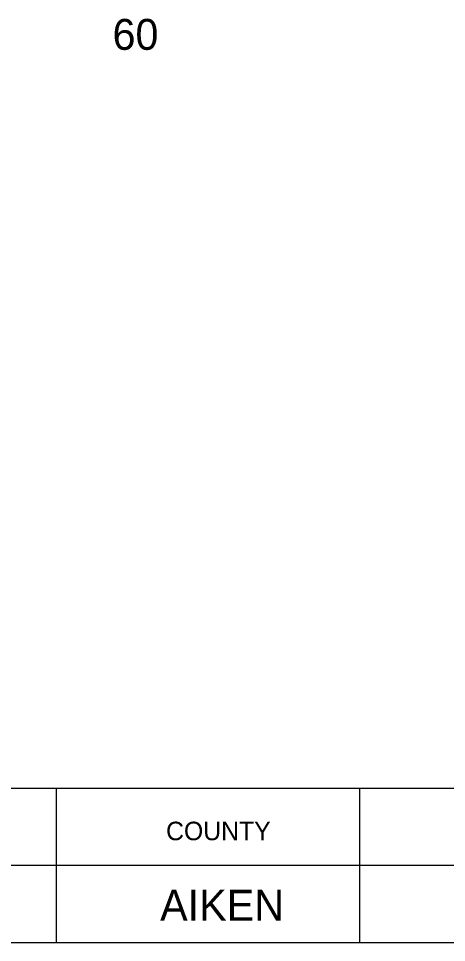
# Model space of a CAD drawing. Extents: x 1000 to 1162, y 999 to 8520.
# Drawn here: x 1138.48 to 1145.41, y 8230.05 to 8245.01 of the extents above; entities that cross this region are included whole.
import ezdxf

# ---------------------------------------------------------------- set-up
doc = ezdxf.new("R2010")
doc.units = 0
for name, color, linetype in [('Level 20', 7, 'Continuous'), ('Level 3', 7, 'Continuous'), ('Level 56', 7, 'Continuous')]:
    doc.layers.add(name, color=color, linetype=linetype)

msp = doc.modelspace()

# ---------------------------------------------------------------- linework, layer by layer
at = {"layer": 'Level 3'}
for p, q in [((1133.055, 8232.546), (1161.555, 8232.546)), ((1133.055, 8232.546), (1161.555, 8232.546)), ((1133.055, 8232.546), (1161.555, 8232.546)), ((1133.055, 8232.546), (1161.555, 8232.546)), ((1133.055, 8232.546), (1161.555, 8232.546)), ((1133.055, 8232.546), (1161.555, 8232.546)), ((1133.055, 8232.546), (1161.555, 8232.546)), ((1133.055, 8232.546), (1161.555, 8232.546)), ((1133.055, 8232.546), (1161.555, 8232.546)), ((1133.055, 8232.546), (1161.555, 8232.546)), ((1133.055, 8232.546), (1161.555, 8232.546)), ((1133.055, 8232.546), (1161.555, 8232.546)), ((1133.055, 8232.546), (1161.555, 8232.546)), ((1133.055, 8232.546), (1161.555, 8232.546)), ((1133.055, 8232.546), (1161.555, 8232.546)), ((1133.055, 8232.546), (1161.555, 8232.546)), ((1133.055, 8232.546), (1161.555, 8232.546)), ((1133.055, 8232.546), (1161.555, 8232.546)), ((1133.055, 8232.546), (1161.555, 8232.546)), ((1133.055, 8232.546), (1161.555, 8232.546)), ((1133.055, 8232.546), (1161.555, 8232.546)), ((1133.055, 8232.546), (1161.555, 8232.546)), ((1133.055, 8232.546), (1161.555, 8232.546)), ((1133.055, 8232.546), (1161.555, 8232.546)), ((1133.055, 8232.546), (1161.555, 8232.546)), ((1133.055, 8232.546), (1161.555, 8232.546)), ((1133.055, 8232.546), (1161.555, 8232.546)), ((1133.055, 8232.546), (1161.555, 8232.546)), ((1133.055, 8232.546), (1161.555, 8232.546)), ((1133.055, 8232.546), (1161.555, 8232.546)), ((1133.055, 8232.546), (1161.555, 8232.546)), ((1133.055, 8232.546), (1161.555, 8232.546)), ((1133.055, 8232.546), (1161.555, 8232.546)), ((1133.055, 8232.546), (1161.555, 8232.546)), ((1133.055, 8232.546), (1161.555, 8232.546)), ((1133.055, 8232.546), (1161.555, 8232.546)), ((1133.055, 8232.546), (1161.555, 8232.546)), ((1133.055, 8232.546), (1161.555, 8232.546)), ((1133.055, 8232.546), (1161.555, 8232.546)), ((1133.055, 8232.546), (1161.555, 8232.546)), ((1133.055, 8232.546), (1161.555, 8232.546)), ((1133.055, 8232.546), (1161.555, 8232.546)), ((1133.055, 8232.546), (1161.555, 8232.546)), ((1133.055, 8232.546), (1161.555, 8232.546)), ((1133.055, 8232.546), (1161.555, 8232.546)), ((1133.055, 8232.546), (1161.555, 8232.546)), ((1133.055, 8232.546), (1161.555, 8232.546)), ((1133.055, 8232.546), (1161.555, 8232.546)), ((1133.055, 8232.546), (1161.555, 8232.546)), ((1133.055, 8232.546), (1161.555, 8232.546)), ((1133.055, 8232.546), (1161.555, 8232.546)), ((1133.055, 8232.546), (1161.555, 8232.546)), ((1133.055, 8232.546), (1161.555, 8232.546)), ((1133.055, 8232.546), (1161.555, 8232.546)), ((1133.055, 8232.546), (1161.555, 8232.546)), ((1133.055, 8232.546), (1161.555, 8232.546)), ((1133.055, 8232.546), (1161.555, 8232.546)), ((1133.055, 8232.546), (1161.555, 8232.546)), ((1133.055, 8232.546), (1161.555, 8232.546)), ((1133.055, 8232.546), (1161.555, 8232.546)), ((1133.055, 8232.546), (1161.555, 8232.546)), ((1139.087, 8232.546), (1139.087, 8230.046)), ((1139.087, 8232.546), (1139.087, 8230.046)), ((1139.087, 8232.546), (1139.087, 8230.046)), ((1139.087, 8232.546), (1139.087, 8230.046)), ((1139.087, 8232.546), (1139.087, 8230.046)), ((1139.087, 8232.546), (1139.087, 8230.046)), ((1139.087, 8232.546), (1139.087, 8230.046)), ((1139.087, 8232.546), (1139.087, 8230.046)), ((1139.087, 8232.546), (1139.087, 8230.046)), ((1139.087, 8232.546), (1139.087, 8230.046)), ((1139.087, 8232.546), (1139.087, 8230.046)), ((1139.087, 8232.546), (1139.087, 8230.046)), ((1139.087, 8232.546), (1139.087, 8230.046)), ((1139.087, 8232.546), (1139.087, 8230.046)), ((1139.087, 8232.546), (1139.087, 8230.046)), ((1139.087, 8232.546), (1139.087, 8230.046)), ((1139.087, 8232.546), (1139.087, 8230.046)), ((1139.087, 8232.546), (1139.087, 8230.046)), ((1139.087, 8232.546), (1139.087, 8230.046)), ((1139.087, 8232.546), (1139.087, 8230.046)), ((1139.087, 8232.546), (1139.087, 8230.046)), ((1139.087, 8232.546), (1139.087, 8230.046)), ((1139.087, 8232.546), (1139.087, 8230.046)), ((1139.087, 8232.546), (1139.087, 8230.046)), ((1139.087, 8232.546), (1139.087, 8230.046)), ((1139.087, 8232.546), (1139.087, 8230.046)), ((1139.087, 8232.546), (1139.087, 8230.046)), ((1139.087, 8232.546), (1139.087, 8230.046)), ((1139.087, 8232.546), (1139.087, 8230.046)), ((1139.087, 8232.546), (1139.087, 8230.046)), ((1139.087, 8232.546), (1139.087, 8230.046)), ((1139.087, 8232.546), (1139.087, 8230.046)), ((1139.087, 8232.546), (1139.087, 8230.046)), ((1139.087, 8232.546), (1139.087, 8230.046)), ((1139.087, 8232.546), (1139.087, 8230.046)), ((1139.087, 8232.546), (1139.087, 8230.046)), ((1139.087, 8232.546), (1139.087, 8230.046)), ((1139.087, 8232.546), (1139.087, 8230.046)), ((1139.087, 8232.546), (1139.087, 8230.046)), ((1139.087, 8232.546), (1139.087, 8230.046)), ((1139.087, 8232.546), (1139.087, 8230.046)), ((1139.087, 8232.546), (1139.087, 8230.046)), ((1139.087, 8232.546), (1139.087, 8230.046)), ((1139.087, 8232.546), (1139.087, 8230.046)), ((1139.087, 8232.546), (1139.087, 8230.046)), ((1139.087, 8232.546), (1139.087, 8230.046)), ((1139.087, 8232.546), (1139.087, 8230.046)), ((1139.087, 8232.546), (1139.087, 8230.046)), ((1139.087, 8232.546), (1139.087, 8230.046)), ((1139.087, 8232.546), (1139.087, 8230.046)), ((1139.087, 8232.546), (1139.087, 8230.046)), ((1139.087, 8232.546), (1139.087, 8230.046)), ((1139.087, 8232.546), (1139.087, 8230.046)), ((1139.087, 8232.546), (1139.087, 8230.046)), ((1139.087, 8232.546), (1139.087, 8230.046)), ((1139.087, 8232.546), (1139.087, 8230.046)), ((1139.087, 8232.546), (1139.087, 8230.046)), ((1139.087, 8232.546), (1139.087, 8230.046)), ((1139.087, 8232.546), (1139.087, 8230.046)), ((1139.087, 8232.546), (1139.087, 8230.046)), ((1139.087, 8232.546), (1139.087, 8230.046)), ((1144, 8232.546), (1144, 8230.046)), ((1144, 8232.546), (1144, 8230.046)), ((1144, 8232.546), (1144, 8230.046)), ((1144, 8232.546), (1144, 8230.046)), ((1144, 8232.546), (1144, 8230.046)), ((1144, 8232.546), (1144, 8230.046)), ((1144, 8232.546), (1144, 8230.046)), ((1144, 8232.546), (1144, 8230.046)), ((1144, 8232.546), (1144, 8230.046)), ((1144, 8232.546), (1144, 8230.046)), ((1144, 8232.546), (1144, 8230.046)), ((1144, 8232.546), (1144, 8230.046)), ((1144, 8232.546), (1144, 8230.046)), ((1144, 8232.546), (1144, 8230.046)), ((1144, 8232.546), (1144, 8230.046)), ((1144, 8232.546), (1144, 8230.046)), ((1144, 8232.546), (1144, 8230.046)), ((1144, 8232.546), (1144, 8230.046)), ((1144, 8232.546), (1144, 8230.046)), ((1144, 8232.546), (1144, 8230.046)), ((1144, 8232.546), (1144, 8230.046)), ((1144, 8232.546), (1144, 8230.046)), ((1144, 8232.546), (1144, 8230.046)), ((1144, 8232.546), (1144, 8230.046)), ((1144, 8232.546), (1144, 8230.046)), ((1144, 8232.546), (1144, 8230.046)), ((1144, 8232.546), (1144, 8230.046)), ((1144, 8232.546), (1144, 8230.046)), ((1144, 8232.546), (1144, 8230.046)), ((1144, 8232.546), (1144, 8230.046)), ((1144, 8232.546), (1144, 8230.046)), ((1144, 8232.546), (1144, 8230.046)), ((1144, 8232.546), (1144, 8230.046)), ((1144, 8232.546), (1144, 8230.046)), ((1144, 8232.546), (1144, 8230.046)), ((1144, 8232.546), (1144, 8230.046)), ((1144, 8232.546), (1144, 8230.046)), ((1144, 8232.546), (1144, 8230.046)), ((1144, 8232.546), (1144, 8230.046)), ((1144, 8232.546), (1144, 8230.046)), ((1144, 8232.546), (1144, 8230.046)), ((1144, 8232.546), (1144, 8230.046)), ((1144, 8232.546), (1144, 8230.046)), ((1144, 8232.546), (1144, 8230.046)), ((1144, 8232.546), (1144, 8230.046)), ((1144, 8232.546), (1144, 8230.046)), ((1144, 8232.546), (1144, 8230.046)), ((1144, 8232.546), (1144, 8230.046)), ((1144, 8232.546), (1144, 8230.046)), ((1144, 8232.546), (1144, 8230.046)), ((1144, 8232.546), (1144, 8230.046)), ((1144, 8232.546), (1144, 8230.046)), ((1144, 8232.546), (1144, 8230.046)), ((1144, 8232.546), (1144, 8230.046)), ((1144, 8232.546), (1144, 8230.046)), ((1144, 8232.546), (1144, 8230.046)), ((1144, 8232.546), (1144, 8230.046)), ((1144, 8232.546), (1144, 8230.046)), ((1144, 8232.546), (1144, 8230.046)), ((1144, 8232.546), (1144, 8230.046)), ((1144, 8232.546), (1144, 8230.046)), ((1133.055, 8231.296), (1161.555, 8231.296)), ((1133.055, 8231.296), (1161.555, 8231.296)), ((1133.055, 8231.296), (1161.555, 8231.296)), ((1133.055, 8231.296), (1161.555, 8231.296)), ((1133.055, 8231.296), (1161.555, 8231.296)), ((1133.055, 8231.296), (1161.555, 8231.296)), ((1133.055, 8231.296), (1161.555, 8231.296)), ((1133.055, 8231.296), (1161.555, 8231.296)), ((1133.055, 8231.296), (1161.555, 8231.296)), ((1133.055, 8231.296), (1161.555, 8231.296)), ((1133.055, 8231.296), (1161.555, 8231.296)), ((1133.055, 8231.296), (1161.555, 8231.296)), ((1133.055, 8231.296), (1161.555, 8231.296)), ((1133.055, 8231.296), (1161.555, 8231.296)), ((1133.055, 8231.296), (1161.555, 8231.296)), ((1133.055, 8231.296), (1161.555, 8231.296)), ((1133.055, 8231.296), (1161.555, 8231.296)), ((1133.055, 8231.296), (1161.555, 8231.296)), ((1133.055, 8231.296), (1161.555, 8231.296)), ((1133.055, 8231.296), (1161.555, 8231.296)), ((1133.055, 8231.296), (1161.555, 8231.296)), ((1133.055, 8231.296), (1161.555, 8231.296)), ((1133.055, 8231.296), (1161.555, 8231.296)), ((1133.055, 8231.296), (1161.555, 8231.296)), ((1133.055, 8231.296), (1161.555, 8231.296)), ((1133.055, 8231.296), (1161.555, 8231.296)), ((1133.055, 8231.296), (1161.555, 8231.296)), ((1133.055, 8231.296), (1161.555, 8231.296)), ((1133.055, 8231.296), (1161.555, 8231.296)), ((1133.055, 8231.296), (1161.555, 8231.296)), ((1133.055, 8231.296), (1161.555, 8231.296)), ((1133.055, 8231.296), (1161.555, 8231.296)), ((1133.055, 8231.296), (1161.555, 8231.296)), ((1133.055, 8231.296), (1161.555, 8231.296)), ((1133.055, 8231.296), (1161.555, 8231.296)), ((1133.055, 8231.296), (1161.555, 8231.296)), ((1133.055, 8231.296), (1161.555, 8231.296)), ((1133.055, 8231.296), (1161.555, 8231.296)), ((1133.055, 8231.296), (1161.555, 8231.296)), ((1133.055, 8231.296), (1161.555, 8231.296)), ((1133.055, 8231.296), (1161.555, 8231.296)), ((1133.055, 8231.296), (1161.555, 8231.296)), ((1133.055, 8231.296), (1161.555, 8231.296)), ((1133.055, 8231.296), (1161.555, 8231.296)), ((1133.055, 8231.296), (1161.555, 8231.296)), ((1133.055, 8231.296), (1161.555, 8231.296)), ((1133.055, 8231.296), (1161.555, 8231.296)), ((1133.055, 8231.296), (1161.555, 8231.296)), ((1133.055, 8231.296), (1161.555, 8231.296)), ((1133.055, 8231.296), (1161.555, 8231.296)), ((1133.055, 8231.296), (1161.555, 8231.296)), ((1133.055, 8231.296), (1161.555, 8231.296)), ((1133.055, 8231.296), (1161.555, 8231.296)), ((1133.055, 8231.296), (1161.555, 8231.296)), ((1133.055, 8231.296), (1161.555, 8231.296)), ((1133.055, 8231.296), (1161.555, 8231.296)), ((1133.055, 8231.296), (1161.555, 8231.296)), ((1133.055, 8231.296), (1161.555, 8231.296)), ((1133.055, 8231.296), (1161.555, 8231.296)), ((1133.055, 8231.296), (1161.555, 8231.296)), ((1133.055, 8231.296), (1161.555, 8231.296)), ((1133.055, 8230.046), (1161.555, 8230.046)), ((1133.055, 8230.046), (1161.555, 8230.046)), ((1133.055, 8230.046), (1161.555, 8230.046)), ((1133.055, 8230.046), (1161.555, 8230.046)), ((1133.055, 8230.046), (1161.555, 8230.046)), ((1133.055, 8230.046), (1161.555, 8230.046)), ((1133.055, 8230.046), (1161.555, 8230.046)), ((1133.055, 8230.046), (1161.555, 8230.046)), ((1133.055, 8230.046), (1161.555, 8230.046)), ((1133.055, 8230.046), (1161.555, 8230.046)), ((1133.055, 8230.046), (1161.555, 8230.046)), ((1133.055, 8230.046), (1161.555, 8230.046)), ((1133.055, 8230.046), (1161.555, 8230.046)), ((1133.055, 8230.046), (1161.555, 8230.046)), ((1133.055, 8230.046), (1161.555, 8230.046)), ((1133.055, 8230.046), (1161.555, 8230.046)), ((1133.055, 8230.046), (1161.555, 8230.046)), ((1133.055, 8230.046), (1161.555, 8230.046)), ((1133.055, 8230.046), (1161.555, 8230.046)), ((1133.055, 8230.046), (1161.555, 8230.046)), ((1133.055, 8230.046), (1161.555, 8230.046)), ((1133.055, 8230.046), (1161.555, 8230.046)), ((1133.055, 8230.046), (1161.555, 8230.046)), ((1133.055, 8230.046), (1161.555, 8230.046)), ((1133.055, 8230.046), (1161.555, 8230.046)), ((1133.055, 8230.046), (1161.555, 8230.046)), ((1133.055, 8230.046), (1161.555, 8230.046)), ((1133.055, 8230.046), (1161.555, 8230.046)), ((1133.055, 8230.046), (1161.555, 8230.046)), ((1133.055, 8230.046), (1161.555, 8230.046)), ((1133.055, 8230.046), (1161.555, 8230.046)), ((1133.055, 8230.046), (1161.555, 8230.046)), ((1133.055, 8230.046), (1161.555, 8230.046)), ((1133.055, 8230.046), (1161.555, 8230.046)), ((1133.055, 8230.046), (1161.555, 8230.046)), ((1133.055, 8230.046), (1161.555, 8230.046)), ((1133.055, 8230.046), (1161.555, 8230.046)), ((1133.055, 8230.046), (1161.555, 8230.046)), ((1133.055, 8230.046), (1161.555, 8230.046)), ((1133.055, 8230.046), (1161.555, 8230.046)), ((1133.055, 8230.046), (1161.555, 8230.046)), ((1133.055, 8230.046), (1161.555, 8230.046)), ((1133.055, 8230.046), (1161.555, 8230.046)), ((1133.055, 8230.046), (1161.555, 8230.046)), ((1133.055, 8230.046), (1161.555, 8230.046)), ((1133.055, 8230.046), (1161.555, 8230.046)), ((1133.055, 8230.046), (1161.555, 8230.046)), ((1133.055, 8230.046), (1161.555, 8230.046)), ((1133.055, 8230.046), (1161.555, 8230.046)), ((1133.055, 8230.046), (1161.555, 8230.046)), ((1133.055, 8230.046), (1161.555, 8230.046)), ((1133.055, 8230.046), (1161.555, 8230.046)), ((1133.055, 8230.046), (1161.555, 8230.046)), ((1133.055, 8230.046), (1161.555, 8230.046)), ((1133.055, 8230.046), (1161.555, 8230.046)), ((1133.055, 8230.046), (1161.555, 8230.046)), ((1133.055, 8230.046), (1161.555, 8230.046)), ((1133.055, 8230.046), (1161.555, 8230.046)), ((1133.055, 8230.046), (1161.555, 8230.046)), ((1133.055, 8230.046), (1161.555, 8230.046)), ((1133.055, 8230.046), (1161.555, 8230.046))]:
    msp.add_line(p, q, dxfattribs=at)

# ---------------------------------------------------------------- texts
at = {"layer": 'Level 20'}
msp.add_text('AIKEN', height=0.5, dxfattribs=at).set_placement((1140.771, 8230.4))
at = {"layer": 'Level 3'}
msp.add_text('COUNTY', height=0.3, dxfattribs=at).set_placement((1140.867, 8231.702))
msp.add_text('COUNTY', height=0.3, dxfattribs=at).set_placement((1140.867, 8231.702))
msp.add_text('COUNTY', height=0.3, dxfattribs=at).set_placement((1140.867, 8231.702))
msp.add_text('COUNTY', height=0.3, dxfattribs=at).set_placement((1140.867, 8231.702))
msp.add_text('COUNTY', height=0.3, dxfattribs=at).set_placement((1140.867, 8231.702))
msp.add_text('COUNTY', height=0.3, dxfattribs=at).set_placement((1140.867, 8231.702))
msp.add_text('COUNTY', height=0.3, dxfattribs=at).set_placement((1140.867, 8231.702))
msp.add_text('COUNTY', height=0.3, dxfattribs=at).set_placement((1140.867, 8231.702))
msp.add_text('COUNTY', height=0.3, dxfattribs=at).set_placement((1140.867, 8231.702))
msp.add_text('COUNTY', height=0.3, dxfattribs=at).set_placement((1140.867, 8231.702))
msp.add_text('COUNTY', height=0.3, dxfattribs=at).set_placement((1140.867, 8231.702))
msp.add_text('COUNTY', height=0.3, dxfattribs=at).set_placement((1140.867, 8231.702))
msp.add_text('COUNTY', height=0.3, dxfattribs=at).set_placement((1140.867, 8231.702))
msp.add_text('COUNTY', height=0.3, dxfattribs=at).set_placement((1140.867, 8231.702))
msp.add_text('COUNTY', height=0.3, dxfattribs=at).set_placement((1140.867, 8231.702))
msp.add_text('COUNTY', height=0.3, dxfattribs=at).set_placement((1140.867, 8231.702))
msp.add_text('COUNTY', height=0.3, dxfattribs=at).set_placement((1140.867, 8231.702))
msp.add_text('COUNTY', height=0.3, dxfattribs=at).set_placement((1140.867, 8231.702))
msp.add_text('COUNTY', height=0.3, dxfattribs=at).set_placement((1140.867, 8231.702))
msp.add_text('COUNTY', height=0.3, dxfattribs=at).set_placement((1140.867, 8231.702))
msp.add_text('COUNTY', height=0.3, dxfattribs=at).set_placement((1140.867, 8231.702))
msp.add_text('COUNTY', height=0.3, dxfattribs=at).set_placement((1140.867, 8231.702))
msp.add_text('COUNTY', height=0.3, dxfattribs=at).set_placement((1140.867, 8231.702))
msp.add_text('COUNTY', height=0.3, dxfattribs=at).set_placement((1140.867, 8231.702))
msp.add_text('COUNTY', height=0.3, dxfattribs=at).set_placement((1140.867, 8231.702))
msp.add_text('COUNTY', height=0.3, dxfattribs=at).set_placement((1140.867, 8231.702))
msp.add_text('COUNTY', height=0.3, dxfattribs=at).set_placement((1140.867, 8231.702))
msp.add_text('COUNTY', height=0.3, dxfattribs=at).set_placement((1140.867, 8231.702))
msp.add_text('COUNTY', height=0.3, dxfattribs=at).set_placement((1140.867, 8231.702))
msp.add_text('COUNTY', height=0.3, dxfattribs=at).set_placement((1140.867, 8231.702))
msp.add_text('COUNTY', height=0.3, dxfattribs=at).set_placement((1140.867, 8231.702))
msp.add_text('COUNTY', height=0.3, dxfattribs=at).set_placement((1140.867, 8231.702))
msp.add_text('COUNTY', height=0.3, dxfattribs=at).set_placement((1140.867, 8231.702))
msp.add_text('COUNTY', height=0.3, dxfattribs=at).set_placement((1140.867, 8231.702))
msp.add_text('COUNTY', height=0.3, dxfattribs=at).set_placement((1140.867, 8231.702))
msp.add_text('COUNTY', height=0.3, dxfattribs=at).set_placement((1140.867, 8231.702))
msp.add_text('COUNTY', height=0.3, dxfattribs=at).set_placement((1140.867, 8231.702))
msp.add_text('COUNTY', height=0.3, dxfattribs=at).set_placement((1140.867, 8231.702))
msp.add_text('COUNTY', height=0.3, dxfattribs=at).set_placement((1140.867, 8231.702))
msp.add_text('COUNTY', height=0.3, dxfattribs=at).set_placement((1140.867, 8231.702))
msp.add_text('COUNTY', height=0.3, dxfattribs=at).set_placement((1140.867, 8231.702))
msp.add_text('COUNTY', height=0.3, dxfattribs=at).set_placement((1140.867, 8231.702))
msp.add_text('COUNTY', height=0.3, dxfattribs=at).set_placement((1140.867, 8231.702))
msp.add_text('COUNTY', height=0.3, dxfattribs=at).set_placement((1140.867, 8231.702))
msp.add_text('COUNTY', height=0.3, dxfattribs=at).set_placement((1140.867, 8231.702))
msp.add_text('COUNTY', height=0.3, dxfattribs=at).set_placement((1140.867, 8231.702))
msp.add_text('COUNTY', height=0.3, dxfattribs=at).set_placement((1140.867, 8231.702))
msp.add_text('COUNTY', height=0.3, dxfattribs=at).set_placement((1140.867, 8231.702))
msp.add_text('COUNTY', height=0.3, dxfattribs=at).set_placement((1140.867, 8231.702))
msp.add_text('COUNTY', height=0.3, dxfattribs=at).set_placement((1140.867, 8231.702))
msp.add_text('COUNTY', height=0.3, dxfattribs=at).set_placement((1140.867, 8231.702))
msp.add_text('COUNTY', height=0.3, dxfattribs=at).set_placement((1140.867, 8231.702))
msp.add_text('COUNTY', height=0.3, dxfattribs=at).set_placement((1140.867, 8231.702))
msp.add_text('COUNTY', height=0.3, dxfattribs=at).set_placement((1140.867, 8231.702))
msp.add_text('COUNTY', height=0.3, dxfattribs=at).set_placement((1140.867, 8231.702))
msp.add_text('COUNTY', height=0.3, dxfattribs=at).set_placement((1140.867, 8231.702))
msp.add_text('COUNTY', height=0.3, dxfattribs=at).set_placement((1140.867, 8231.702))
msp.add_text('COUNTY', height=0.3, dxfattribs=at).set_placement((1140.867, 8231.702))
msp.add_text('COUNTY', height=0.3, dxfattribs=at).set_placement((1140.867, 8231.702))
msp.add_text('COUNTY', height=0.3, dxfattribs=at).set_placement((1140.867, 8231.702))
msp.add_text('COUNTY', height=0.3, dxfattribs=at).set_placement((1140.867, 8231.702))
at = {"layer": 'Level 56'}
msp.add_text('60', height=0.5, dxfattribs=at).set_placement((1140, 8244.5))

doc.saveas('drawing.dxf')
